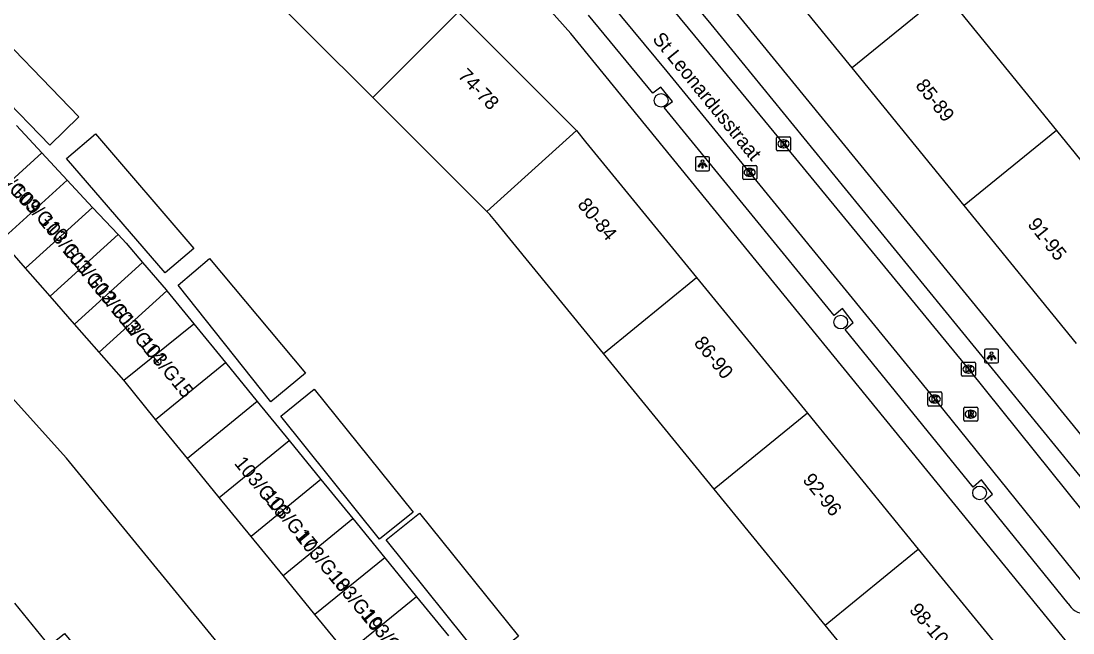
# Model space of a CAD drawing. Extents: x 162074 to 163034, y 381824 to 382557.
# Drawn here: x 162622.9 to 162697.9, y 382026.6 to 382070.3 of the extents above; entities that cross this region are included whole.
import ezdxf

# ---------------------------------------------------------------- set-up
doc = ezdxf.new("R2010")
doc.units = 0
for name, color, linetype in [('IMGEO_Boom', 7, 'Continuous'), ('IMGEO_Kolk', 7, 'Continuous'), ('IMGEO_Lichtpunt', 7, 'Continuous'), ('IMGEO_Openbare_ruimte_label', 7, 'Continuous'), ('IMGEO_Pand', 7, 'Continuous'), ('IMGEO_Pand_nummerreeks', 7, 'Continuous'), ('IMGEO_Rijbaan_lokaal_open', 7, 'Continuous'), ('IMGEO_Rioolput', 7, 'Continuous'), ('IMGEO_Voetpad_open', 7, 'Continuous')]:
    doc.layers.add(name, color=color, linetype=linetype)

msp = doc.modelspace()

# ---------------------------------------------------------------- linework, layer by layer
at = {"layer": 'IMGEO_Boom'}
for centre in [(162668.545, 382064.678), (162681.362, 382048.841), (162691.266, 382036.64)]:
    msp.add_circle(centre, 0.489, dxfattribs=at)
at = {"layer": 'IMGEO_Kolk'}
for p, q in [((162676.776, 382061.146), (162676.776, 382061.998)), ((162676.851, 382062.072), (162677.703, 382062.072)), ((162677.264, 382061.852), (162677.289, 382061.852)), ((162677.777, 382061.998), (162677.777, 382061.146)), ((162677.703, 382061.072), (162676.851, 382061.072)), ((162677.287, 382061.292), (162677.262, 382061.292)), ((162674.363, 382059.106), (162674.363, 382059.958)), ((162674.438, 382060.032), (162675.29, 382060.032)), ((162674.851, 382059.812), (162674.876, 382059.812)), ((162675.364, 382059.958), (162675.364, 382059.106)), ((162675.29, 382059.032), (162674.438, 382059.032)), ((162674.874, 382059.252), (162674.849, 382059.252)), ((162690.055, 382045.981), (162690.907, 382045.981)), ((162689.98, 382045.055), (162689.98, 382045.907)), ((162690.468, 382045.761), (162690.493, 382045.761)), ((162690.981, 382045.907), (162690.981, 382045.055)), ((162690.907, 382044.981), (162690.055, 382044.981)), ((162690.491, 382045.201), (162690.466, 382045.201)), ((162687.565, 382042.923), (162687.565, 382043.775)), ((162687.64, 382043.849), (162688.492, 382043.849)), ((162688.566, 382043.775), (162688.566, 382042.923)), ((162688.076, 382043.069), (162688.051, 382043.069)), ((162688.053, 382043.629), (162688.078, 382043.629)), ((162688.492, 382042.849), (162687.64, 382042.849))]:
    msp.add_line(p, q, dxfattribs=at)
for points in [[(162676.776, 382061.146), (162676.776, 382061.998)], [(162676.851, 382062.072), (162677.703, 382062.072)], [(162677.097, 382061.772), (162677.22, 382061.772), (162677.22, 382061.621), (162677.35, 382061.772), (162677.514, 382061.772), (162677.368, 382061.621), (162677.521, 382061.372), (162677.369, 382061.372), (162677.284, 382061.536), (162677.22, 382061.469), (162677.22, 382061.372), (162677.097, 382061.372), (162677.097, 382061.772)], [(162677.777, 382061.998), (162677.777, 382061.146)], [(162677.703, 382061.072), (162676.851, 382061.072)], [(162674.363, 382059.106), (162674.363, 382059.958)], [(162674.438, 382060.032), (162675.29, 382060.032)], [(162674.684, 382059.732), (162674.807, 382059.732), (162674.807, 382059.581), (162674.937, 382059.732), (162675.101, 382059.732), (162674.955, 382059.581), (162675.108, 382059.332), (162674.956, 382059.332), (162674.871, 382059.496), (162674.807, 382059.429), (162674.807, 382059.332), (162674.684, 382059.332), (162674.684, 382059.732)], [(162675.364, 382059.958), (162675.364, 382059.106)], [(162675.29, 382059.032), (162674.438, 382059.032)], [(162690.055, 382045.981), (162690.907, 382045.981)], [(162689.98, 382045.055), (162689.98, 382045.907)], [(162690.301, 382045.681), (162690.424, 382045.681), (162690.424, 382045.53), (162690.554, 382045.681), (162690.718, 382045.681), (162690.572, 382045.53), (162690.725, 382045.281), (162690.573, 382045.281), (162690.488, 382045.445), (162690.424, 382045.378), (162690.424, 382045.281), (162690.301, 382045.281), (162690.301, 382045.681)], [(162690.981, 382045.907), (162690.981, 382045.055)], [(162690.907, 382044.981), (162690.055, 382044.981)], [(162687.565, 382042.923), (162687.565, 382043.775)], [(162687.64, 382043.849), (162688.492, 382043.849)], [(162688.566, 382043.775), (162688.566, 382042.923)], [(162687.886, 382043.549), (162688.009, 382043.549), (162688.009, 382043.398), (162688.139, 382043.549), (162688.303, 382043.549), (162688.157, 382043.398), (162688.31, 382043.149), (162688.158, 382043.149), (162688.073, 382043.313), (162688.009, 382043.246), (162688.009, 382043.149), (162687.886, 382043.149), (162687.886, 382043.549)], [(162688.492, 382042.849), (162687.64, 382042.849)]]:
    msp.add_lwpolyline(points, dxfattribs=at)
for centre, start, end in [((162676.853, 382061.996), 91.55205, 178.44795), ((162676.853, 382061.996), 91.55205, 178.44795), ((162677.701, 382061.996), 1.55205, 88.44795), ((162677.701, 382061.996), 1.55205, 88.44795), ((162676.853, 382061.148), 181.55205, 268.44795), ((162676.853, 382061.148), 181.55205, 268.44795), ((162677.701, 382061.148), 271.55205, 358.44795), ((162677.701, 382061.148), 271.55205, 358.44795), ((162674.44, 382059.956), 91.55205, 178.44795), ((162674.44, 382059.956), 91.55205, 178.44795), ((162675.288, 382059.956), 1.55205, 88.44795), ((162675.288, 382059.956), 1.55205, 88.44795), ((162674.44, 382059.108), 181.55205, 268.44795), ((162674.44, 382059.108), 181.55205, 268.44795), ((162675.288, 382059.108), 271.55205, 358.44795), ((162675.288, 382059.108), 271.55205, 358.44795), ((162690.057, 382045.905), 91.55205, 178.44795), ((162690.057, 382045.905), 91.55205, 178.44795), ((162690.905, 382045.905), 1.55205, 88.44795), ((162690.905, 382045.905), 1.55205, 88.44795), ((162690.057, 382045.057), 181.55205, 268.44795), ((162690.057, 382045.057), 181.55205, 268.44795), ((162690.905, 382045.057), 271.55205, 358.44795), ((162690.905, 382045.057), 271.55205, 358.44795), ((162687.642, 382043.773), 91.55205, 178.44795), ((162687.642, 382043.773), 91.55205, 178.44795), ((162688.49, 382043.773), 1.55205, 88.44795), ((162688.49, 382043.773), 1.55205, 88.44795), ((162687.642, 382042.925), 181.55205, 268.44795), ((162687.642, 382042.925), 181.55205, 268.44795), ((162688.49, 382042.925), 271.55205, 358.44795), ((162688.49, 382042.925), 271.55205, 358.44795)]:
    msp.add_arc(centre, 0.0765, start, end, dxfattribs=at)
for centre, major_axis, ratio, start_param, end_param in [((162677.263, 382061.572), (-0.387, 0.002), 0.722429, 4.712389, 7.853982), ((162677.288, 382061.572), (-0.39, 0.002), 0.717154, 1.570796, 4.712389), ((162674.85, 382059.532), (-0.387, 0.002), 0.722429, 4.712389, 7.853982), ((162674.875, 382059.532), (-0.39, 0.002), 0.717154, 1.570796, 4.712389), ((162690.467, 382045.481), (-0.387, 0.002), 0.722429, 4.712389, 7.853982), ((162690.492, 382045.481), (-0.39, 0.002), 0.717154, 1.570796, 4.712389), ((162688.052, 382043.349), (-0.387, 0.002), 0.722429, 4.712389, 7.853982), ((162688.077, 382043.349), (-0.39, 0.002), 0.717154, 1.570796, 4.712389)]:
    msp.add_ellipse(centre, major_axis=major_axis, ratio=ratio, start_param=start_param, end_param=end_param, dxfattribs=at)
at = {"layer": 'IMGEO_Lichtpunt'}
for p, q in [((162670.999, 382060.542), (162670.999, 382059.735)), ((162670.999, 382060.542), (162670.999, 382059.735)), ((162671.901, 382060.637), (162671.093, 382060.637)), ((162671.901, 382060.637), (162671.093, 382060.637)), ((162671.995, 382059.735), (162671.995, 382060.542)), ((162671.995, 382059.735), (162671.995, 382060.542)), ((162671.093, 382059.641), (162671.901, 382059.641)), ((162671.093, 382059.641), (162671.901, 382059.641)), ((162691.621, 382046.822), (162691.621, 382046.015)), ((162691.621, 382046.822), (162691.621, 382046.015)), ((162692.523, 382046.917), (162691.715, 382046.917)), ((162692.523, 382046.917), (162691.715, 382046.917)), ((162692.617, 382046.015), (162692.617, 382046.822)), ((162692.617, 382046.015), (162692.617, 382046.822)), ((162691.715, 382045.921), (162692.523, 382045.921)), ((162691.715, 382045.921), (162692.523, 382045.921))]:
    msp.add_line(p, q, dxfattribs=at)
for points in [[(162671.373, 382060.206), (162671.412, 382060.178), (162671.224, 382059.916), (162671.186, 382059.943), (162671.373, 382060.206)], [(162671.475, 382060.158), (162671.522, 382060.158), (162671.522, 382059.836), (162671.475, 382059.836), (162671.475, 382060.158)], [(162671.585, 382060.178), (162671.623, 382060.205), (162671.81, 382059.943), (162671.771, 382059.915), (162671.585, 382060.178)], [(162691.995, 382046.486), (162692.034, 382046.458), (162691.846, 382046.196), (162691.808, 382046.223), (162691.995, 382046.486)], [(162692.097, 382046.438), (162692.144, 382046.438), (162692.144, 382046.116), (162692.097, 382046.116), (162692.097, 382046.438)], [(162692.207, 382046.458), (162692.245, 382046.485), (162692.432, 382046.223), (162692.393, 382046.195), (162692.207, 382046.458)]]:
    msp.add_lwpolyline(points, dxfattribs=at)
for centre in [(162671.498, 382060.34), (162692.12, 382046.62)]:
    msp.add_circle(centre, 0.0994, dxfattribs=at)
for centre, start, end in [((162671.093, 382060.542), 90, 180), ((162671.093, 382060.542), 90, 180), ((162671.901, 382060.542), 0, 90), ((162671.901, 382060.542), 0, 90), ((162671.093, 382059.735), 180, 270), ((162671.093, 382059.735), 180, 270), ((162671.901, 382059.735), 270, 0), ((162671.901, 382059.735), 270, 360), ((162691.715, 382046.822), 90, 180), ((162691.715, 382046.822), 90, 180), ((162692.523, 382046.822), 0, 90), ((162692.523, 382046.822), 0, 90), ((162691.715, 382046.015), 180, 270), ((162691.715, 382046.015), 180, 270), ((162692.523, 382046.015), 270, 0), ((162692.523, 382046.015), 270, 360)]:
    msp.add_arc(centre, 0.0946, start, end, dxfattribs=at)
at = {"layer": 'IMGEO_Pand'}
for points in [[(162682.179, 382067.01), (162674.693, 382076.209)], [(162647.961, 382064.882), (162638.966, 382073.87)], [(162688.757, 382072.369), (162682.179, 382067.01)], [(162688.757, 382072.369), (162696.756, 382062.525)], [(162617.619, 382069.002), (162619.724, 382071.012), (162626.997, 382063.511), (162624.928, 382061.48), (162617.619, 382069.002)], [(162647.961, 382064.882), (162654.057, 382070.964)], [(162654.057, 382070.964), (162662.511, 382062.515)], [(162690.177, 382057.165), (162682.179, 382067.01)], [(162656.115, 382056.733), (162647.961, 382064.882)], [(162622.544, 382062.872), (162624.356, 382060.927)], [(162662.511, 382062.515), (162656.115, 382056.733)], [(162662.511, 382062.515), (162663.158, 382061.722), (162671.07, 382052.024)], [(162696.756, 382062.525), (162690.177, 382057.165)], [(162696.756, 382062.525), (162704.754, 382052.68), (162704.742, 382052.67)], [(162626.125, 382060.535), (162628.173, 382062.295), (162635.211, 382054.108), (162633.164, 382052.348), (162626.125, 382060.535)], [(162624.356, 382060.927), (162619.699, 382056.697)], [(162624.356, 382060.927), (162626.168, 382058.981)], [(162621.449, 382054.695), (162626.168, 382058.981)], [(162626.168, 382058.981), (162627.979, 382057.036)], [(162623.198, 382052.693), (162627.979, 382057.036)], [(162627.979, 382057.036), (162629.791, 382055.091)], [(162664.422, 382046.6), (162656.785, 382055.96), (162656.329, 382056.519), (162656.115, 382056.733)], [(162698.176, 382047.321), (162690.177, 382057.165)], [(162629.791, 382055.091), (162624.947, 382050.691)], [(162629.791, 382055.091), (162630.37, 382054.469), (162631.547, 382053.095)], [(162623.198, 382052.693), (162621.449, 382054.695)], [(162626.696, 382048.689), (162631.547, 382053.095)], [(162631.547, 382053.095), (162633.217, 382051.146), (162633.275, 382051.075)], [(162634.081, 382051.47), (162636.313, 382053.392), (162643.159, 382045.198), (162640.689, 382043.135), (162634.081, 382051.47)], [(162624.947, 382050.691), (162623.198, 382052.693)], [(162664.422, 382046.6), (162671.07, 382052.024)], [(162671.07, 382052.024), (162678.982, 382042.326)], [(162626.696, 382048.689), (162624.947, 382050.691)], [(162633.275, 382051.075), (162628.445, 382046.687)], [(162633.275, 382051.075), (162635.197, 382048.719)], [(162628.445, 382046.687), (162626.696, 382048.689)], [(162630.194, 382044.685), (162635.197, 382048.719)], [(162635.197, 382048.719), (162637.449, 382045.959)], [(162630.194, 382044.685), (162628.445, 382046.687)], [(162672.334, 382036.901), (162664.422, 382046.6)], [(162632.469, 382041.896), (162637.449, 382045.959)], [(162637.449, 382045.959), (162639.724, 382043.17)], [(162632.469, 382041.896), (162630.194, 382044.685)], [(162648.459, 382033.341), (162641.4, 382042.131), (162643.789, 382044.049), (162650.847, 382035.259), (162648.459, 382033.341)], [(162639.724, 382043.17), (162634.744, 382039.108)], [(162639.724, 382043.17), (162641.999, 382040.382)], [(162678.982, 382042.326), (162672.334, 382036.901)], [(162678.982, 382042.326), (162686.895, 382032.627)], [(162634.744, 382039.108), (162632.469, 382041.896)], [(162637.018, 382036.319), (162641.999, 382040.382)], [(162641.999, 382040.382), (162644.274, 382037.593)], [(162637.018, 382036.319), (162634.744, 382039.108)], [(162644.274, 382037.593), (162639.293, 382033.53)], [(162644.274, 382037.593), (162646.549, 382034.805)], [(162639.293, 382033.53), (162637.018, 382036.319)], [(162680.246, 382027.203), (162672.334, 382036.901)], [(162641.568, 382030.741), (162646.549, 382034.805)], [(162646.549, 382034.805), (162648.824, 382032.016)], [(162648.923, 382033.283), (162651.312, 382035.201), (162658.37, 382026.41), (162655.982, 382024.492), (162648.923, 382033.283)], [(162641.568, 382030.741), (162639.293, 382033.53)], [(162686.895, 382032.627), (162694.807, 382022.929), (162690.933, 382019.769), (162688.158, 382017.505), (162680.246, 382027.203)], [(162680.246, 382027.203), (162686.895, 382032.627)], [(162648.824, 382032.016), (162643.843, 382027.953)], [(162648.824, 382032.016), (162651.099, 382029.228)], [(162643.843, 382027.953), (162641.568, 382030.741)], [(162622.393, 382028.758), (162624.882, 382025.716), (162625.975, 382026.61), (162627.728, 382024.468)], [(162651.099, 382029.228), (162646.118, 382025.164)], [(162651.099, 382029.228), (162653.374, 382026.439)], [(162646.118, 382025.164), (162643.843, 382027.953)]]:
    msp.add_lwpolyline(points, dxfattribs=at)
at = {"layer": 'IMGEO_Rijbaan_lokaal_open'}
for points in [[(162632.463, 382107.512), (162633.363, 382106.764), (162637.528, 382103.355), (162640.492, 382100.753), (162643.616, 382097.962), (162645.88, 382095.919), (162649.953, 382092.047), (162656.352, 382085.883), (162661.786, 382080.023), (162665.941, 382075.363), (162670.915, 382069.283), (162677.257, 382061.594), (162690.501, 382045.455), (162700.991, 382032.398)], [(162700.837, 382027.518), (162688.141, 382043.258), (162674.967, 382059.407), (162668.985, 382066.736), (162663.312, 382073.605), (162659.777, 382077.535), (162656.64, 382080.856), (162652.505, 382085.285), (162648.402, 382089.208), (162644.268, 382093.096), (162641.364, 382095.768), (162638.389, 382098.519), (162635.285, 382101.121), (162630.556, 382105.1)], [(162647.957, 381997.549), (162655.247, 382003.513), (162626.106, 382039.13), (162616.828, 382049.398), (162610.744, 382055.796), (162599.864, 382066.158), (162604.252, 382071.737)]]:
    msp.add_lwpolyline(points, dxfattribs=at)
at = {"layer": 'IMGEO_Rioolput'}
for p, q in [((162690.132, 382041.843), (162690.132, 382042.695)), ((162690.207, 382042.769), (162691.059, 382042.769)), ((162690.62, 382042.549), (162690.645, 382042.549)), ((162691.133, 382042.695), (162691.133, 382041.843)), ((162691.059, 382041.769), (162690.207, 382041.769)), ((162690.643, 382041.989), (162690.618, 382041.989))]:
    msp.add_line(p, q, dxfattribs=at)
for points in [[(162690.132, 382041.843), (162690.132, 382042.695)], [(162690.207, 382042.769), (162691.059, 382042.769)], [(162690.721, 382042.467), (162690.469, 382042.469), (162690.469, 382042.069)], [(162690.469, 382042.069), (162690.593, 382042.069), (162690.593, 382042.231), (162690.604, 382042.231)], [(162690.647, 382042.388), (162690.593, 382042.388), (162690.593, 382042.307)], [(162690.593, 382042.307), (162690.645, 382042.307)], [(162691.133, 382042.695), (162691.133, 382041.843)], [(162691.059, 382041.769), (162690.207, 382041.769)], [(162690.651, 382042.202), (162690.722, 382042.069), (162690.862, 382042.069), (162690.797, 382042.195)]]:
    msp.add_lwpolyline(points, dxfattribs=at)
for centre, radius, start, end in [((162690.209, 382042.693), 0.0765, 91.55205, 178.44795), ((162690.209, 382042.693), 0.0765, 91.55205, 178.44795), ((162690.603, 382042.178), 0.0533, 26.02933, 88.69889), ((162690.629, 382042.496), 0.19, 274.7715, 282.96867), ((162690.653, 382042.292), 0.0964, 77.00612, 93.18647), ((162690.667, 382042.349), 0.0378, 276.66336, 79.67722), ((162690.72, 382042.357), 0.109, 350.36119, 89.41601), ((162690.718, 382042.357), 0.112, 277.58423, 350.98172), ((162690.702, 382042.142), 0.108, 29.51342, 73.79051), ((162691.057, 382042.693), 0.0765, 1.55205, 88.44795), ((162691.057, 382042.693), 0.0765, 1.55205, 88.44795), ((162690.209, 382041.845), 0.0765, 181.55205, 268.44795), ((162690.209, 382041.845), 0.0765, 181.55205, 268.44795), ((162691.057, 382041.845), 0.0765, 271.55205, 358.44795), ((162691.057, 382041.845), 0.0765, 271.55205, 358.44795)]:
    msp.add_arc(centre, radius, start, end, dxfattribs=at)
for centre, major_axis, ratio, start_param, end_param in [((162690.619, 382042.269), (-0.387, 0.002), 0.722429, 4.712389, 7.853982), ((162690.644, 382042.269), (-0.39, 0.002), 0.717154, 1.570796, 4.712389)]:
    msp.add_ellipse(centre, major_axis=major_axis, ratio=ratio, start_param=start_param, end_param=end_param, dxfattribs=at)
at = {"layer": 'IMGEO_Voetpad_open'}
for points in [[(162703.978, 382035.693), (162703.148, 382035.093), (162670.958, 382074.601), (162661.799, 382085.06), (162655.945, 382091.08), (162647.911, 382098.48), (162636.114, 382108.989), (162636.712, 382109.62)], [(162635.74, 382107.124), (162640.854, 382102.64), (162644.714, 382099.239), (162647.612, 382096.578), (162649.653, 382094.474), (162652.644, 382091.575), (162656.8, 382087.366), (162659.676, 382084.366), (162663.274, 382080.489), (162666.276, 382077.044), (162668.961, 382073.917), (162672.089, 382070.116), (162681.677, 382058.36), (162700.333, 382035.494)], [(162709.893, 382008.991), (162697.016, 382024.713), (162697.896, 382025.512), (162662.101, 382069.449), (162657.097, 382075.079), (162644.151, 382088.188), (162639.153, 382092.704), (162629.902, 382100.628)], [(162697.59, 382028.747), (162691.638, 382036.093), (162692.197, 382036.562), (162691.412, 382037.578), (162690.814, 382037.046), (162681.683, 382048.32), (162682.255, 382048.801), (162681.495, 382049.805), (162680.898, 382049.324), (162668.752, 382064.17), (162669.349, 382064.6), (162668.526, 382065.63), (162667.941, 382065.186), (162663.369, 382070.766)]]:
    msp.add_lwpolyline(points, dxfattribs=at)
msp.add_arc((162698.868, 382029.452), 1.459, 208.89039, 266.11693, dxfattribs=at)

# ---------------------------------------------------------------- texts
at = {"layer": 'IMGEO_Openbare_ruimte_label'}
msp.add_text('St Leonardusstraat', height=1, rotation=309.19669, dxfattribs=at).set_placement((162667.872, 382069.036))
at = {"layer": 'IMGEO_Pand_nummerreeks'}
for s, rotation, p in [('74-78', 313.76003, (162653.984, 382066.378)), ('85-89', 308.34558, (162686.642, 382065.724)), ('103/G09', 313.89526, (162620.147, 382060.14)), ('103/G10', 313.89526, (162622.069, 382058.142)), ('80-84', 309.52859, (162662.527, 382057.203)), ('103/G11', 309.49035, (162624.099, 382056.008)), ('91-95', 308.60569, (162694.643, 382055.802)), ('103/G12', 309.49035, (162625.778, 382053.919)), ('103/G13', 309.49035, (162627.536, 382051.736)), ('103/G14', 309.49035, (162629.236, 382049.663)), ('103/G15', 309.49035, (162631.232, 382047.299)), ('86-90', 309.26663, (162670.832, 382047.329)), ('103/G16', 309.49035, (162638.036, 382038.74)), ('92-96', 308.81707, (162678.591, 382037.547)), ('103/G17', 309.49035, (162640.074, 382036.381)), ('103/G18', 309.49035, (162642.423, 382033.442)), ('103/G19', 309.49035, (162644.764, 382030.626)), ('98-102', 309.88958, (162686.196, 382028.26)), ('103/G20', 309.49035, (162647.081, 382027.899))]:
    msp.add_text(s, height=1, rotation=rotation, dxfattribs=at).set_placement(p)

doc.saveas('drawing.dxf')
